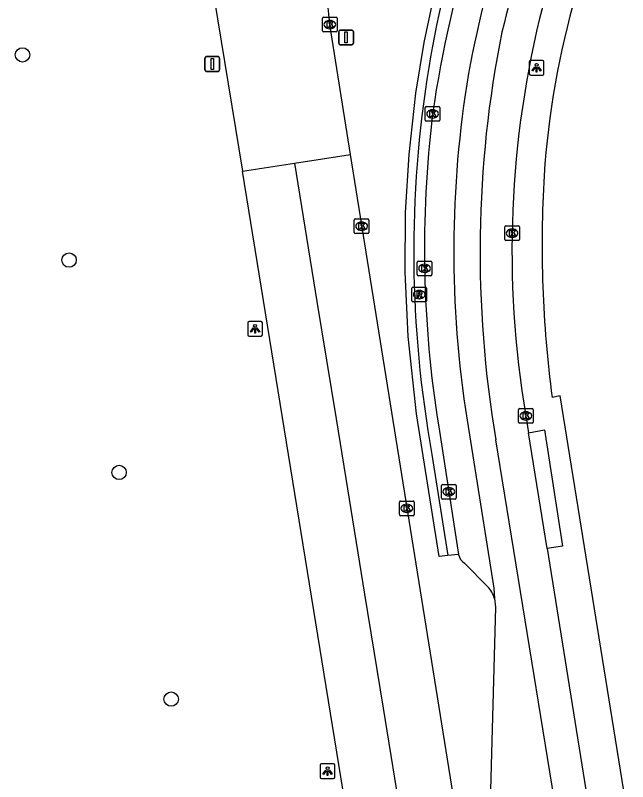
# Model space of a CAD drawing. Extents: x 159265 to 160143, y 383413 to 384319.
# Drawn here: x 159351.8 to 159393.5, y 383470.2 to 383522.4 of the extents above; entities that cross this region are included whole.
import ezdxf

# ---------------------------------------------------------------- set-up
doc = ezdxf.new("R2010")
doc.units = 0
for name, color, linetype in [('IMGEO_Boom', 7, 'Continuous'), ('IMGEO_Haag', 7, 'Continuous'), ('IMGEO_Kolk', 7, 'Continuous'), ('IMGEO_Lichtpunt', 7, 'Continuous'), ('IMGEO_Parkeervlak_open', 7, 'Continuous'), ('IMGEO_Rijbaan_lokaal_gesloten', 7, 'Continuous'), ('IMGEO_Rijbaan_lokaal_open', 7, 'Continuous'), ('IMGEO_Rijbaan_regionaal_gesloten', 7, 'Continuous'), ('IMGEO_Rioolput', 7, 'Continuous'), ('IMGEO_Verkeersbordpaal', 7, 'Continuous'), ('IMGEO_Voetpad_open', 7, 'Continuous')]:
    doc.layers.add(name, color=color, linetype=linetype)

msp = doc.modelspace()

# ---------------------------------------------------------------- linework, layer by layer
at = {"layer": 'IMGEO_Boom'}
for centre in [(159352.263, 383519.688), (159355.435, 383505.709), (159358.847, 383491.243), (159362.391, 383475.803)]:
    msp.add_circle(centre, 0.489, dxfattribs=at)
at = {"layer": 'IMGEO_Haag'}
msp.add_lwpolyline([(159381.242, 383485.582), (159380.646, 383485.511), (159379.104, 383495.229), (159378.535, 383500.496), (159378.335, 383504.886), (159378.367, 383508.949), (159378.601, 383512.895), (159379.067, 383517.084), (159379.634, 383520.533), (159380.344, 383523.863)], dxfattribs=at)
at = {"layer": 'IMGEO_Kolk'}
for p, q in [((159372.702, 383521.324), (159372.702, 383522.176)), ((159372.777, 383522.25), (159373.629, 383522.25)), ((159373.703, 383522.176), (159373.703, 383521.324)), ((159373.19, 383522.03), (159373.215, 383522.03)), ((159373.629, 383521.25), (159372.777, 383521.25)), ((159373.213, 383521.47), (159373.188, 383521.47)), ((159379.701, 383515.239), (159379.701, 383516.091)), ((159379.776, 383516.165), (159380.628, 383516.165)), ((159380.189, 383515.945), (159380.214, 383515.945)), ((159380.702, 383516.091), (159380.702, 383515.239)), ((159380.212, 383515.385), (159380.187, 383515.385)), ((159380.628, 383515.165), (159379.776, 383515.165)), ((159374.868, 383507.587), (159374.868, 383508.439)), ((159374.943, 383508.513), (159375.795, 383508.513)), ((159375.356, 383508.293), (159375.381, 383508.293)), ((159375.869, 383508.439), (159375.869, 383507.587)), ((159385.195, 383508.044), (159386.047, 383508.044)), ((159375.795, 383507.513), (159374.943, 383507.513)), ((159375.379, 383507.733), (159375.354, 383507.733)), ((159385.12, 383507.118), (159385.12, 383507.97)), ((159385.608, 383507.824), (159385.633, 383507.824)), ((159386.121, 383507.97), (159386.121, 383507.118)), ((159386.047, 383507.044), (159385.195, 383507.044)), ((159385.631, 383507.264), (159385.606, 383507.264)), ((159379.159, 383504.719), (159379.159, 383505.571)), ((159379.234, 383505.645), (159380.086, 383505.645)), ((159379.647, 383505.425), (159379.672, 383505.425)), ((159380.16, 383505.571), (159380.16, 383504.719)), ((159380.086, 383504.645), (159379.234, 383504.645)), ((159379.67, 383504.865), (159379.645, 383504.865)), ((159386.058, 383494.668), (159386.058, 383495.52)), ((159386.133, 383495.594), (159386.985, 383495.594)), ((159387.059, 383495.52), (159387.059, 383494.668)), ((159386.546, 383495.374), (159386.571, 383495.374)), ((159386.985, 383494.594), (159386.133, 383494.594)), ((159386.569, 383494.814), (159386.544, 383494.814)), ((159380.812, 383489.506), (159380.812, 383490.358)), ((159380.887, 383490.432), (159381.739, 383490.432)), ((159381.813, 383490.358), (159381.813, 383489.506)), ((159381.3, 383490.212), (159381.325, 383490.212)), ((159377.948, 383488.373), (159377.948, 383489.225)), ((159378.023, 383489.299), (159378.875, 383489.299)), ((159378.949, 383489.225), (159378.949, 383488.373)), ((159381.739, 383489.432), (159380.887, 383489.432)), ((159381.323, 383489.652), (159381.298, 383489.652)), ((159378.436, 383489.079), (159378.461, 383489.079)), ((159378.875, 383488.299), (159378.023, 383488.299)), ((159378.459, 383488.519), (159378.434, 383488.519))]:
    msp.add_line(p, q, dxfattribs=at)
for points in [[(159372.702, 383521.324), (159372.702, 383522.176)], [(159372.777, 383522.25), (159373.629, 383522.25)], [(159373.703, 383522.176), (159373.703, 383521.324)], [(159373.023, 383521.95), (159373.146, 383521.95), (159373.146, 383521.799), (159373.276, 383521.95), (159373.44, 383521.95), (159373.294, 383521.799), (159373.447, 383521.55), (159373.295, 383521.55), (159373.21, 383521.714), (159373.146, 383521.647), (159373.146, 383521.55), (159373.023, 383521.55), (159373.023, 383521.95)], [(159373.629, 383521.25), (159372.777, 383521.25)], [(159379.701, 383515.239), (159379.701, 383516.091)], [(159379.776, 383516.165), (159380.628, 383516.165)], [(159380.022, 383515.865), (159380.145, 383515.865), (159380.145, 383515.714), (159380.275, 383515.865), (159380.439, 383515.865), (159380.293, 383515.714), (159380.446, 383515.465), (159380.294, 383515.465), (159380.209, 383515.629), (159380.145, 383515.562), (159380.145, 383515.465), (159380.022, 383515.465), (159380.022, 383515.865)], [(159380.702, 383516.091), (159380.702, 383515.239)], [(159380.628, 383515.165), (159379.776, 383515.165)], [(159374.868, 383507.587), (159374.868, 383508.439)], [(159374.943, 383508.513), (159375.795, 383508.513)], [(159375.189, 383508.213), (159375.312, 383508.213), (159375.312, 383508.062), (159375.442, 383508.213), (159375.606, 383508.213), (159375.46, 383508.062), (159375.613, 383507.813), (159375.461, 383507.813), (159375.376, 383507.977), (159375.312, 383507.91), (159375.312, 383507.813), (159375.189, 383507.813), (159375.189, 383508.213)], [(159375.869, 383508.439), (159375.869, 383507.587)], [(159385.195, 383508.044), (159386.047, 383508.044)], [(159375.795, 383507.513), (159374.943, 383507.513)], [(159385.12, 383507.118), (159385.12, 383507.97)], [(159385.441, 383507.744), (159385.564, 383507.744), (159385.564, 383507.593), (159385.694, 383507.744), (159385.858, 383507.744), (159385.712, 383507.593), (159385.865, 383507.344), (159385.713, 383507.344), (159385.628, 383507.508), (159385.564, 383507.441), (159385.564, 383507.344), (159385.441, 383507.344), (159385.441, 383507.744)], [(159386.121, 383507.97), (159386.121, 383507.118)], [(159386.047, 383507.044), (159385.195, 383507.044)], [(159379.159, 383504.719), (159379.159, 383505.571)], [(159379.234, 383505.645), (159380.086, 383505.645)], [(159380.16, 383505.571), (159380.16, 383504.719)], [(159379.48, 383505.345), (159379.603, 383505.345), (159379.603, 383505.194), (159379.733, 383505.345), (159379.897, 383505.345), (159379.751, 383505.194), (159379.904, 383504.945), (159379.752, 383504.945), (159379.667, 383505.109), (159379.603, 383505.042), (159379.603, 383504.945), (159379.48, 383504.945), (159379.48, 383505.345)], [(159380.086, 383504.645), (159379.234, 383504.645)], [(159386.058, 383494.668), (159386.058, 383495.52)], [(159386.133, 383495.594), (159386.985, 383495.594)], [(159387.059, 383495.52), (159387.059, 383494.668)], [(159386.379, 383495.294), (159386.502, 383495.294), (159386.502, 383495.143), (159386.632, 383495.294), (159386.796, 383495.294), (159386.65, 383495.143), (159386.803, 383494.894), (159386.651, 383494.894), (159386.566, 383495.058), (159386.502, 383494.991), (159386.502, 383494.894), (159386.379, 383494.894), (159386.379, 383495.294)], [(159386.985, 383494.594), (159386.133, 383494.594)], [(159380.812, 383489.506), (159380.812, 383490.358)], [(159380.887, 383490.432), (159381.739, 383490.432)], [(159381.813, 383490.358), (159381.813, 383489.506)], [(159381.133, 383490.132), (159381.256, 383490.132), (159381.256, 383489.981), (159381.386, 383490.132), (159381.55, 383490.132), (159381.404, 383489.981), (159381.557, 383489.732), (159381.405, 383489.732), (159381.32, 383489.896), (159381.256, 383489.829), (159381.256, 383489.732), (159381.133, 383489.732), (159381.133, 383490.132)], [(159377.948, 383488.373), (159377.948, 383489.225)], [(159378.023, 383489.299), (159378.875, 383489.299)], [(159378.949, 383489.225), (159378.949, 383488.373)], [(159381.739, 383489.432), (159380.887, 383489.432)], [(159378.269, 383488.999), (159378.392, 383488.999), (159378.392, 383488.848), (159378.522, 383488.999), (159378.686, 383488.999), (159378.54, 383488.848), (159378.693, 383488.599), (159378.541, 383488.599), (159378.456, 383488.763), (159378.392, 383488.696), (159378.392, 383488.599), (159378.269, 383488.599), (159378.269, 383488.999)], [(159378.875, 383488.299), (159378.023, 383488.299)]]:
    msp.add_lwpolyline(points, dxfattribs=at)
for centre, start, end in [((159372.779, 383522.174), 91.552, 178.448), ((159372.779, 383522.174), 91.552, 178.448), ((159373.627, 383522.174), 1.552, 88.448), ((159373.627, 383522.174), 1.552, 88.448), ((159372.779, 383521.326), 181.552, 268.448), ((159372.779, 383521.326), 181.552, 268.448), ((159373.627, 383521.326), 271.552, 358.448), ((159373.627, 383521.326), 271.552, 358.448), ((159379.778, 383516.089), 91.552, 178.448), ((159379.778, 383516.089), 91.552, 178.448), ((159380.626, 383516.089), 1.552, 88.448), ((159380.626, 383516.089), 1.552, 88.448), ((159379.778, 383515.241), 181.552, 268.448), ((159379.778, 383515.241), 181.552, 268.448), ((159380.626, 383515.241), 271.552, 358.448), ((159380.626, 383515.241), 271.552, 358.448), ((159374.945, 383508.437), 91.552, 178.448), ((159374.945, 383508.437), 91.552, 178.448), ((159375.793, 383508.437), 1.552, 88.448), ((159375.793, 383508.437), 1.552, 88.448), ((159385.197, 383507.968), 91.552, 178.448), ((159385.197, 383507.968), 91.552, 178.448), ((159386.045, 383507.968), 1.552, 88.448), ((159386.045, 383507.968), 1.552, 88.448), ((159374.945, 383507.589), 181.552, 268.448), ((159374.945, 383507.589), 181.552, 268.448), ((159375.793, 383507.589), 271.552, 358.448), ((159375.793, 383507.589), 271.552, 358.448), ((159385.197, 383507.12), 181.552, 268.448), ((159385.197, 383507.12), 181.552, 268.448), ((159386.045, 383507.12), 271.552, 358.448), ((159386.045, 383507.12), 271.552, 358.448), ((159379.236, 383505.569), 91.552, 178.448), ((159379.236, 383505.569), 91.552, 178.448), ((159380.084, 383505.569), 1.552, 88.448), ((159380.084, 383505.569), 1.552, 88.448), ((159379.236, 383504.721), 181.552, 268.448), ((159379.236, 383504.721), 181.552, 268.448), ((159380.084, 383504.721), 271.552, 358.448), ((159380.084, 383504.721), 271.552, 358.448), ((159386.135, 383495.518), 91.552, 178.448), ((159386.135, 383495.518), 91.552, 178.448), ((159386.983, 383495.518), 1.552, 88.448), ((159386.983, 383495.518), 1.552, 88.448), ((159386.135, 383494.67), 181.552, 268.448), ((159386.135, 383494.67), 181.552, 268.448), ((159386.983, 383494.67), 271.552, 358.448), ((159386.983, 383494.67), 271.552, 358.448), ((159380.889, 383490.356), 91.552, 178.448), ((159380.889, 383490.356), 91.552, 178.448), ((159381.737, 383490.356), 1.552, 88.448), ((159381.737, 383490.356), 1.552, 88.448), ((159378.025, 383489.223), 91.552, 178.448), ((159378.025, 383489.223), 91.552, 178.448), ((159378.873, 383489.223), 1.552, 88.448), ((159378.873, 383489.223), 1.552, 88.448), ((159380.889, 383489.508), 181.552, 268.448), ((159380.889, 383489.508), 181.552, 268.448), ((159381.737, 383489.508), 271.552, 358.448), ((159381.737, 383489.508), 271.552, 358.448), ((159378.025, 383488.375), 181.552, 268.448), ((159378.025, 383488.375), 181.552, 268.448), ((159378.873, 383488.375), 271.552, 358.448), ((159378.873, 383488.375), 271.552, 358.448)]:
    msp.add_arc(centre, 0.0765, start, end, dxfattribs=at)
for centre, major_axis, ratio, start_param, end_param in [((159373.189, 383521.75), (-0.387, 0.002), 0.722429, 4.712389, 7.853982), ((159373.214, 383521.75), (-0.39, 0.002), 0.717154, 1.570796, 4.712389), ((159380.188, 383515.665), (-0.387, 0.002), 0.722429, 4.712389, 7.853982), ((159380.213, 383515.665), (-0.39, 0.002), 0.717154, 1.570796, 4.712389), ((159375.355, 383508.013), (-0.387, 0.002), 0.722429, 4.712389, 7.853982), ((159375.38, 383508.013), (-0.39, 0.002), 0.717154, 1.570796, 4.712389), ((159385.607, 383507.544), (-0.387, 0.002), 0.722429, 4.712389, 7.853982), ((159385.632, 383507.544), (-0.39, 0.002), 0.717154, 1.570796, 4.712389), ((159379.646, 383505.145), (-0.387, 0.002), 0.722429, 4.712389, 7.853982), ((159379.671, 383505.145), (-0.39, 0.002), 0.717154, 1.570796, 4.712389), ((159386.545, 383495.094), (-0.387, 0.002), 0.722429, 4.712389, 7.853982), ((159386.57, 383495.094), (-0.39, 0.002), 0.717154, 1.570796, 4.712389), ((159381.299, 383489.932), (-0.387, 0.002), 0.722429, 4.712389, 7.853982), ((159381.324, 383489.932), (-0.39, 0.002), 0.717154, 1.570796, 4.712389), ((159378.435, 383488.799), (-0.387, 0.002), 0.722429, 4.712389, 7.853982), ((159378.46, 383488.799), (-0.39, 0.002), 0.717154, 1.570796, 4.712389)]:
    msp.add_ellipse(centre, major_axis=major_axis, ratio=ratio, start_param=start_param, end_param=end_param, dxfattribs=at)
at = {"layer": 'IMGEO_Lichtpunt'}
for p, q in [((159386.793, 383519.21), (159386.793, 383518.403)), ((159386.793, 383519.21), (159386.793, 383518.403)), ((159387.695, 383519.305), (159386.887, 383519.305)), ((159387.695, 383519.305), (159386.887, 383519.305)), ((159387.789, 383518.403), (159387.789, 383519.21)), ((159387.789, 383518.403), (159387.789, 383519.21)), ((159386.887, 383518.309), (159387.695, 383518.309)), ((159386.887, 383518.309), (159387.695, 383518.309)), ((159367.611, 383501.427), (159367.611, 383500.62)), ((159367.611, 383501.427), (159367.611, 383500.62)), ((159368.513, 383501.522), (159367.705, 383501.522)), ((159368.513, 383501.522), (159367.705, 383501.522)), ((159368.607, 383500.62), (159368.607, 383501.427)), ((159368.607, 383500.62), (159368.607, 383501.427)), ((159367.705, 383500.526), (159368.513, 383500.526)), ((159367.705, 383500.526), (159368.513, 383500.526)), ((159372.549, 383471.304), (159372.549, 383470.497)), ((159372.549, 383471.304), (159372.549, 383470.497)), ((159373.451, 383471.399), (159372.643, 383471.399)), ((159373.451, 383471.399), (159372.643, 383471.399)), ((159373.545, 383470.497), (159373.545, 383471.304)), ((159373.545, 383470.497), (159373.545, 383471.304)), ((159372.643, 383470.403), (159373.451, 383470.403)), ((159372.643, 383470.403), (159373.451, 383470.403))]:
    msp.add_line(p, q, dxfattribs=at)
for points in [[(159387.167, 383518.874), (159387.206, 383518.846), (159387.018, 383518.584), (159386.98, 383518.611), (159387.167, 383518.874)], [(159387.269, 383518.826), (159387.316, 383518.826), (159387.316, 383518.504), (159387.269, 383518.504), (159387.269, 383518.826)], [(159387.379, 383518.846), (159387.417, 383518.873), (159387.604, 383518.611), (159387.565, 383518.583), (159387.379, 383518.846)], [(159367.985, 383501.091), (159368.024, 383501.063), (159367.836, 383500.801), (159367.798, 383500.828), (159367.985, 383501.091)], [(159368.087, 383501.043), (159368.134, 383501.043), (159368.134, 383500.721), (159368.087, 383500.721), (159368.087, 383501.043)], [(159368.197, 383501.063), (159368.235, 383501.09), (159368.422, 383500.828), (159368.383, 383500.8), (159368.197, 383501.063)], [(159372.923, 383470.968), (159372.962, 383470.94), (159372.774, 383470.678), (159372.736, 383470.705), (159372.923, 383470.968)], [(159373.135, 383470.94), (159373.173, 383470.967), (159373.36, 383470.705), (159373.321, 383470.677), (159373.135, 383470.94)], [(159373.025, 383470.92), (159373.072, 383470.92), (159373.072, 383470.598), (159373.025, 383470.598), (159373.025, 383470.92)]]:
    msp.add_lwpolyline(points, dxfattribs=at)
for centre in [(159387.292, 383519.008), (159368.11, 383501.225), (159373.048, 383471.102)]:
    msp.add_circle(centre, 0.0994, dxfattribs=at)
for centre, start, end in [((159386.887, 383519.21), 90, 180), ((159386.887, 383519.21), 90, 180), ((159387.695, 383519.21), 0, 90), ((159387.695, 383519.21), 0, 90), ((159386.887, 383518.403), 180, 270), ((159386.887, 383518.403), 180, 270), ((159387.695, 383518.403), 270, 0), ((159387.695, 383518.403), 270, 360), ((159367.705, 383501.427), 90, 180), ((159367.705, 383501.427), 90, 180), ((159368.513, 383501.427), 0, 90), ((159368.513, 383501.427), 0, 90), ((159367.705, 383500.62), 180, 270), ((159367.705, 383500.62), 180, 270), ((159368.513, 383500.62), 270, 0), ((159368.513, 383500.62), 270, 360), ((159372.643, 383471.304), 90, 180), ((159372.643, 383471.304), 90, 180), ((159373.451, 383471.304), 0, 90), ((159373.451, 383471.304), 0, 90), ((159372.643, 383470.497), 180, 270), ((159372.643, 383470.497), 180, 270), ((159373.451, 383470.497), 270, 0), ((159373.451, 383470.497), 270, 360)]:
    msp.add_arc(centre, 0.0946, start, end, dxfattribs=at)
at = {"layer": 'IMGEO_Parkeervlak_open'}
msp.add_lwpolyline([(159383.948, 383483.481), (159382.38, 383485.056)], dxfattribs=at)
for centre, radius, start, end in [((159382.829, 383485.794), 0.864, 189.2131, 238.6943), ((159382.621, 383482.172), 1.864, 15.1778, 44.6121)]:
    msp.add_arc(centre, radius, start, end, dxfattribs=at)
at = {"layer": 'IMGEO_Rijbaan_lokaal_gesloten'}
for points in [[(159386.559, 383495.094), (159386.735, 383493.94)], [(159387.999, 383486.067), (159386.735, 383493.94)], [(159388.815, 383467.076), (159384.521, 383493.458)], [(159387.999, 383486.067), (159391.692, 383463.101)]]:
    msp.add_lwpolyline(points, dxfattribs=at)
for centre, radius, start, end in [((159475.75, 383498.856), 93.545, 154.24207, 166.16018), ((159452.916, 383506.354), 67.305, 165.67197, 189.63059), ((159459.596, 383506.267), 76.16, 168.66739, 189.68244)]:
    msp.add_arc(centre, radius, start, end, dxfattribs=at)
at = {"layer": 'IMGEO_Rijbaan_lokaal_open'}
for points in [[(159382.551, 383494.798), (159384.367, 383483.37), (159384.42, 383482.66)], [(159384.42, 383482.66), (159384.482, 383482.078), (159384.076, 383467.136)]]:
    msp.add_lwpolyline(points, dxfattribs=at)
for centre, radius, start, end in [((159465.842, 383502.79), 84.654, 153.5338, 169.35841), ((159455.679, 383506.323), 74.031, 170.59289, 188.95603)]:
    msp.add_arc(centre, radius, start, end, dxfattribs=at)
at = {"layer": 'IMGEO_Rijbaan_regionaal_gesloten'}
for points in [[(159363.844, 383532.545), (159367.261, 383511.764)], [(159374.599, 383512.896), (159373.203, 383521.75)], [(159370.789, 383512.308), (159374.599, 383512.896)], [(159382.872, 383461.395), (159374.599, 383512.896)], [(159367.261, 383511.764), (159370.789, 383512.308)], [(159370.789, 383512.308), (159372.324, 383502.886), (159373.626, 383494.891), (159374.286, 383490.841), (159375.572, 383482.944), (159376.837, 383475.178), (159378.139, 383467.19), (159379.413, 383459.368), (159380.654, 383451.75), (159381.925, 383443.946), (159383.162, 383436.358), (159384.01, 383431.147)], [(159380.669, 383429.119), (159367.261, 383511.764)]]:
    msp.add_lwpolyline(points, dxfattribs=at)
msp.add_arc((159391.543, 383524.45), 18.538, 176.7609, 188.3735, dxfattribs=at)
at = {"layer": 'IMGEO_Rioolput'}
for p, q in [((159378.868, 383503.859), (159379.72, 383503.859)), ((159378.793, 383502.933), (159378.793, 383503.785)), ((159379.281, 383503.639), (159379.306, 383503.639)), ((159379.794, 383503.785), (159379.794, 383502.933)), ((159379.72, 383502.859), (159378.868, 383502.859)), ((159379.304, 383503.079), (159379.279, 383503.079))]:
    msp.add_line(p, q, dxfattribs=at)
for points in [[(159378.868, 383503.859), (159379.72, 383503.859)], [(159378.793, 383502.933), (159378.793, 383503.785)], [(159379.382, 383503.557), (159379.13, 383503.559), (159379.13, 383503.159)], [(159379.13, 383503.159), (159379.254, 383503.159), (159379.254, 383503.321), (159379.265, 383503.321)], [(159379.308, 383503.478), (159379.254, 383503.478), (159379.254, 383503.397)], [(159379.254, 383503.397), (159379.306, 383503.397)], [(159379.794, 383503.785), (159379.794, 383502.933)], [(159379.72, 383502.859), (159378.868, 383502.859)], [(159379.312, 383503.292), (159379.383, 383503.159), (159379.523, 383503.159), (159379.458, 383503.285)]]:
    msp.add_lwpolyline(points, dxfattribs=at)
for centre, radius, start, end in [((159378.87, 383503.783), 0.0765, 91.552, 178.448), ((159378.87, 383503.783), 0.0765, 91.552, 178.448), ((159379.718, 383503.783), 0.0765, 1.552, 88.448), ((159379.718, 383503.783), 0.0765, 1.552, 88.448), ((159379.264, 383503.268), 0.0533, 26.0293, 88.6989), ((159379.29, 383503.586), 0.19, 274.7715, 282.9687), ((159379.314, 383503.382), 0.0964, 77.0061, 93.1865), ((159379.328, 383503.439), 0.0378, 276.6634, 79.6772), ((159379.381, 383503.447), 0.109, 350.3612, 89.416), ((159379.379, 383503.447), 0.112, 277.5842, 350.9817), ((159379.363, 383503.232), 0.108, 29.5134, 73.7905), ((159378.87, 383502.935), 0.0765, 181.552, 268.448), ((159378.87, 383502.935), 0.0765, 181.552, 268.448), ((159379.718, 383502.935), 0.0765, 271.552, 358.448), ((159379.718, 383502.935), 0.0765, 271.552, 358.448)]:
    msp.add_arc(centre, radius, start, end, dxfattribs=at)
for centre, major_axis, ratio, start_param, end_param in [((159379.28, 383503.359), (-0.387, 0.002), 0.722429, 4.712389, 7.853982), ((159379.305, 383503.359), (-0.39, 0.002), 0.717154, 1.570796, 4.712389)]:
    msp.add_ellipse(centre, major_axis=major_axis, ratio=ratio, start_param=start_param, end_param=end_param, dxfattribs=at)
at = {"layer": 'IMGEO_Verkeersbordpaal'}
for p, q in [((159373.813, 383520.479), (159373.813, 383521.279)), ((159373.813, 383521.279), (159373.813, 383520.479)), ((159373.913, 383521.379), (159374.703, 383521.379)), ((159374.703, 383521.379), (159373.913, 383521.379)), ((159374.803, 383521.279), (159374.803, 383520.479)), ((159374.803, 383520.479), (159374.803, 383521.279)), ((159374.703, 383520.379), (159373.913, 383520.379)), ((159373.913, 383520.379), (159374.703, 383520.379)), ((159364.796, 383519.565), (159365.586, 383519.565)), ((159365.586, 383519.565), (159364.796, 383519.565)), ((159364.696, 383518.665), (159364.696, 383519.465)), ((159364.696, 383519.465), (159364.696, 383518.665)), ((159365.686, 383519.465), (159365.686, 383518.665)), ((159365.686, 383518.665), (159365.686, 383519.465)), ((159365.586, 383518.565), (159364.796, 383518.565)), ((159364.796, 383518.565), (159365.586, 383518.565))]:
    msp.add_line(p, q, dxfattribs=at)
for points in [[(159374.233, 383521.254), (159374.383, 383521.254), (159374.383, 383520.504), (159374.233, 383520.504), (159374.233, 383521.254)], [(159365.116, 383519.44), (159365.266, 383519.44), (159365.266, 383518.69), (159365.116, 383518.69), (159365.116, 383519.44)]]:
    msp.add_lwpolyline(points, dxfattribs=at)
for centre, start, end in [((159373.913, 383521.279), 90, 180), ((159373.913, 383521.279), 90, 180), ((159374.703, 383521.279), 0, 90), ((159374.703, 383521.279), 360, 90), ((159373.913, 383520.479), 180, 270), ((159373.913, 383520.479), 180, 270), ((159374.703, 383520.479), 270, 0), ((159374.703, 383520.479), 270, 0), ((159364.796, 383519.465), 90, 180), ((159364.796, 383519.465), 90, 180), ((159365.586, 383519.465), 0, 90), ((159365.586, 383519.465), 360, 90), ((159364.796, 383518.665), 180, 270), ((159364.796, 383518.665), 180, 270), ((159365.586, 383518.665), 270, 0), ((159365.586, 383518.665), 270, 0)]:
    msp.add_arc(centre, 0.1, start, end, dxfattribs=at)
at = {"layer": 'IMGEO_Voetpad_open'}
for points in [[(159398.537, 383436.587), (159388.896, 383496.455), (159388.351, 383496.339)], [(159380.619, 383494.344), (159381.976, 383485.656)], [(159386.735, 383493.94), (159387.821, 383494.136), (159389.054, 383486.229), (159387.999, 383486.067)], [(159380.161, 383492.458), (159381.242, 383485.582)], [(159381.976, 383485.656), (159381.242, 383485.582)]]:
    msp.add_lwpolyline(points, dxfattribs=at)
for centre, radius, start, end in [((159464.786, 383503.281), 85.486, 153.93121, 171.67062), ((159445.485, 383508.082), 66.421, 160.55854, 170.69395), ((159445.923, 383507.595), 58.251, 163.81562, 176.17848), ((159456.756, 383506.289), 77.834, 170.73327, 190.23594), ((159456.055, 383506.484), 76.406, 173.09861, 189.14231), ((159466.375, 383506.753), 78.716, 176.55925, 187.60231)]:
    msp.add_arc(centre, radius, start, end, dxfattribs=at)

doc.saveas('drawing.dxf')
